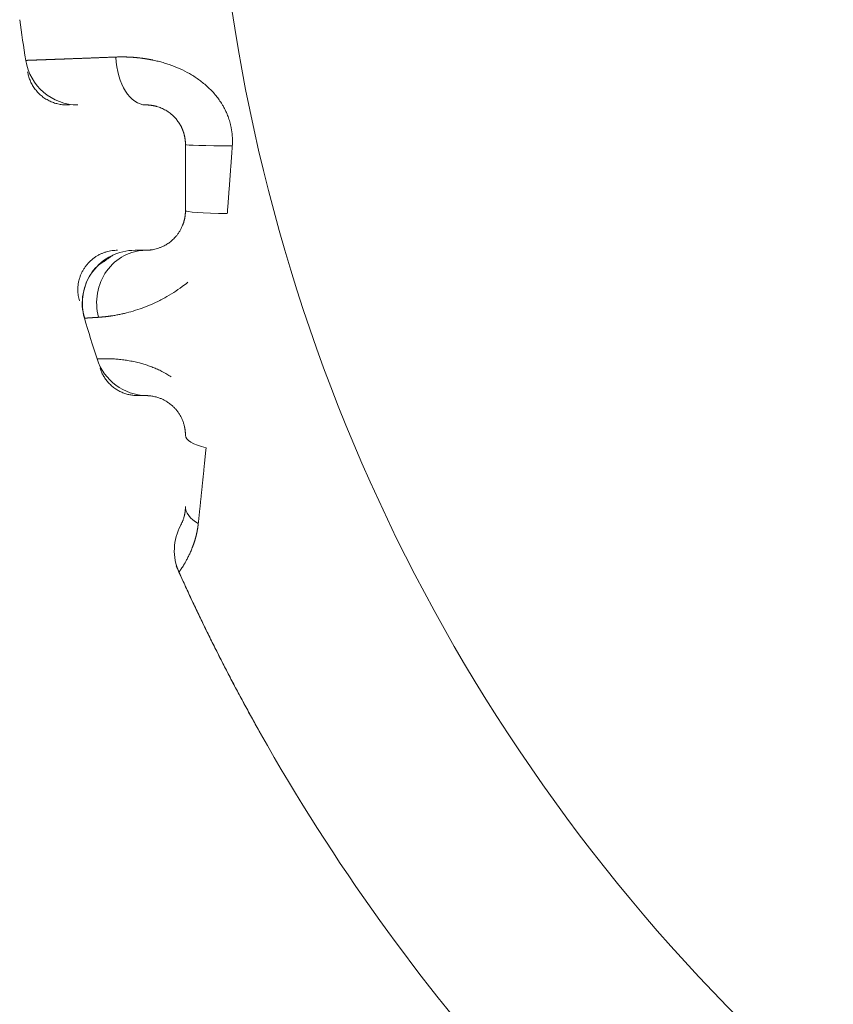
# Model space of a CAD drawing. Header units: millimetres. Extents: x 25069 to 61396, y 8621 to 21558.
# Tile 536 of 656: x 57203 to 57234, y 15347 to 15384. Entities that reach past the tile are written whole.
import ezdxf

# ---------------------------------------------------------------- set-up
doc = ezdxf.new("R2010")
doc.units = ezdxf.units.MM
doc.layers.add('10', color=7, linetype='Continuous')

msp = doc.modelspace()

# ---------------------------------------------------------------- linework, layer by layer
at = {"layer": '10', "color": 7, "linetype": 'Continuous', "lineweight": 20}
for p, q in [((57205.058, 15381.122), (57205.168, 15381.122)), ((57207.745, 15370.122), (57208.05, 15370.122))]:
    msp.add_line(p, q, dxfattribs=at)
for centre, radius, start, end in [((57279.05, 15394.872), 68.5, 187.13007, 228.95023), ((57279.05, 15394.872), 76.5, 187.90806, 189.07447), ((57279.05, 15394.872), 76.5, 187.90806, 189.07482), ((57205.483, 15383.122), 2, 189.0745, 270), ((57207.645, 15373.622), 2, 90, 196.5729), ((57279.05, 15394.872), 76.5, 196.57289, 197.78077), ((57279.05, 15394.872), 76.5, 196.57311, 197.78141), ((57208.109, 15372.121), 2, 197.7808, 269.0387), ((57211.129, 15364.264), 2, 151.577, 204.2582), ((57279.05, 15394.872), 76.5, 204.25819, 229.43906), ((57279.05, 15394.872), 76.5, 204.2583, 229.43906)]:
    msp.add_arc(centre, radius, start, end, dxfattribs=at)
for centre, major_axis, ratio, start_param, end_param in [((57208.05, 15383.122), (0, 2), 0.572418, 1.665246, 3.141593), ((57211.55, 15379.622), (2, 0), 0.025925, 3.141593, 4.598139), ((57211.55, 15377.122), (2, 0), 0.056117, 3.141593, 4.502141), ((57208.05, 15373.622), (0, -2), 0.930103, 3.141593, 4.983891), ((57211.55, 15368.622), (2, 0), 0.299069, 3.141593, 4.056816), ((57211.55, 15365.93), (2, 0), 0.497061, 3.141593, 3.853369)]:
    msp.add_ellipse(centre, major_axis=major_axis, ratio=ratio, start_param=start_param, end_param=end_param, dxfattribs=at)
for points, knots in [([(57203.508, 15382.806), (57203.508, 15382.806), (57203.508, 15382.806), (57203.508, 15382.806), (57203.509, 15382.806), (57203.51, 15382.807), (57203.511, 15382.807), (57203.512, 15382.807), (57203.514, 15382.807), (57203.516, 15382.807), (57203.518, 15382.807), (57203.52, 15382.807), (57203.523, 15382.807), (57203.526, 15382.807), (57203.529, 15382.807), (57203.532, 15382.807), (57203.536, 15382.807), (57203.54, 15382.808), (57203.544, 15382.808), (57203.548, 15382.808), (57203.553, 15382.808), (57203.558, 15382.808), (57203.563, 15382.808), (57203.568, 15382.809), (57203.574, 15382.809), (57203.58, 15382.809), (57203.586, 15382.809), (57203.593, 15382.809), (57203.599, 15382.81), (57203.606, 15382.81), (57203.613, 15382.81), (57203.621, 15382.81), (57203.628, 15382.811), (57203.636, 15382.811), (57203.644, 15382.811), (57203.653, 15382.812), (57203.661, 15382.812), (57203.67, 15382.812), (57203.68, 15382.813), (57203.689, 15382.813), (57203.699, 15382.813), (57203.709, 15382.814), (57203.719, 15382.814), (57203.729, 15382.814), (57203.74, 15382.815), (57203.751, 15382.815), (57203.762, 15382.816), (57203.773, 15382.816), (57203.785, 15382.816), (57203.797, 15382.817), (57203.809, 15382.817), (57203.821, 15382.818), (57203.834, 15382.818), (57203.847, 15382.819), (57203.86, 15382.819), (57203.874, 15382.82), (57203.887, 15382.82), (57203.901, 15382.821), (57203.915, 15382.821), (57203.93, 15382.822), (57203.944, 15382.822), (57203.959, 15382.823), (57203.974, 15382.823), (57203.99, 15382.824), (57204.005, 15382.824), (57204.021, 15382.825), (57204.037, 15382.826), (57204.054, 15382.826), (57204.07, 15382.827), (57204.087, 15382.827), (57204.104, 15382.828), (57204.122, 15382.829), (57204.139, 15382.829), (57204.157, 15382.83), (57204.175, 15382.831), (57204.193, 15382.831), (57204.212, 15382.832), (57204.231, 15382.833), (57204.25, 15382.833), (57204.269, 15382.834), (57204.289, 15382.835), (57204.308, 15382.835), (57204.328, 15382.836), (57204.348, 15382.837), (57204.369, 15382.838), (57204.39, 15382.838), (57204.416, 15382.839), (57204.448, 15382.841), (57204.486, 15382.842), (57204.525, 15382.843), (57204.564, 15382.845), (57204.605, 15382.846), (57204.646, 15382.848), (57204.688, 15382.849), (57204.731, 15382.851), (57204.774, 15382.853), (57204.819, 15382.854), (57204.864, 15382.856), (57204.909, 15382.858), (57204.956, 15382.859), (57205.003, 15382.861), (57205.052, 15382.863), (57205.1, 15382.865), (57205.15, 15382.866), (57205.201, 15382.868), (57205.252, 15382.87), (57205.304, 15382.872), (57205.356, 15382.874), (57205.41, 15382.876), (57205.464, 15382.878), (57205.519, 15382.88), (57205.575, 15382.882), (57205.631, 15382.884), (57205.688, 15382.887), (57205.746, 15382.889), (57205.805, 15382.891), (57205.864, 15382.893), (57205.924, 15382.895), (57205.985, 15382.898), (57206.047, 15382.9), (57206.109, 15382.903), (57206.172, 15382.905), (57206.236, 15382.907), (57206.3, 15382.91), (57206.365, 15382.912), (57206.431, 15382.915), (57206.497, 15382.917), (57206.565, 15382.92), (57206.633, 15382.923), (57206.701, 15382.925), (57206.77, 15382.928), (57206.84, 15382.931), (57206.887, 15382.932), (57206.911, 15382.933)], [0, 0, 0, 0, 0.005817, 0.011636, 0.017456, 0.023278, 0.0291, 0.034925, 0.040751, 0.046578, 0.052406, 0.058237, 0.064068, 0.069901, 0.075735, 0.081571, 0.087409, 0.093247, 0.099087, 0.104929, 0.110772, 0.116617, 0.122463, 0.12831, 0.134159, 0.14001, 0.145862, 0.151715, 0.15757, 0.163426, 0.169284, 0.175143, 0.181004, 0.186866, 0.19273, 0.198596, 0.204462, 0.210331, 0.2162, 0.222072, 0.227945, 0.233819, 0.239695, 0.245572, 0.251451, 0.257332, 0.263213, 0.269097, 0.274982, 0.280869, 0.286757, 0.292646, 0.298537, 0.30443, 0.310324, 0.31622, 0.322118, 0.328017, 0.333917, 0.339819, 0.345723, 0.351628, 0.357535, 0.363443, 0.369353, 0.375264, 0.381177, 0.387092, 0.393008, 0.398926, 0.404845, 0.410766, 0.416689, 0.422613, 0.428539, 0.434466, 0.440395, 0.446326, 0.452258, 0.458192, 0.464127, 0.470064, 0.476003, 0.481943, 0.487885, 0.493828, 0.499773, 0.510217, 0.520679, 0.531161, 0.541661, 0.552181, 0.562719, 0.573277, 0.583853, 0.594449, 0.605064, 0.615698, 0.626351, 0.637024, 0.647715, 0.658426, 0.669155, 0.679904, 0.690672, 0.701459, 0.712266, 0.723092, 0.733937, 0.744801, 0.755684, 0.766587, 0.777508, 0.78845, 0.79941, 0.81039, 0.821389, 0.832407, 0.843444, 0.854501, 0.865577, 0.876673, 0.887788, 0.898922, 0.910075, 0.921248, 0.93244, 0.943652, 0.954883, 0.966133, 0.977403, 0.988692, 1, 1, 1, 1]), ([(57206.911, 15382.933), (57206.921, 15382.934), (57206.942, 15382.934), (57206.973, 15382.935), (57207.004, 15382.936), (57207.036, 15382.937), (57207.067, 15382.937), (57207.098, 15382.938), (57207.13, 15382.938), (57207.161, 15382.938), (57207.192, 15382.938), (57207.223, 15382.937), (57207.255, 15382.937), (57207.286, 15382.936), (57207.317, 15382.935), (57207.348, 15382.934), (57207.38, 15382.933), (57207.411, 15382.932), (57207.442, 15382.93), (57207.473, 15382.929), (57207.504, 15382.927), (57207.535, 15382.925), (57207.566, 15382.923), (57207.597, 15382.92), (57207.628, 15382.918), (57207.659, 15382.915), (57207.69, 15382.912), (57207.721, 15382.909), (57207.752, 15382.906), (57207.783, 15382.903), (57207.814, 15382.9), (57207.845, 15382.896), (57207.875, 15382.892), (57207.906, 15382.888), (57207.937, 15382.884), (57207.967, 15382.88), (57207.998, 15382.875), (57208.028, 15382.871), (57208.059, 15382.866), (57208.089, 15382.861), (57208.12, 15382.856), (57208.15, 15382.851), (57208.18, 15382.845), (57208.21, 15382.839), (57208.241, 15382.834), (57208.271, 15382.828), (57208.301, 15382.822), (57208.384, 15382.804), (57208.518, 15382.773), (57208.705, 15382.723), (57208.887, 15382.666), (57209.133, 15382.579), (57209.435, 15382.451), (57209.79, 15382.261), (57210.123, 15382.038), (57210.435, 15381.775), (57210.712, 15381.478), (57210.896, 15381.218), (57211.009, 15381.022), (57211.071, 15380.9), (57211.122, 15380.785), (57211.164, 15380.678), (57211.198, 15380.581), (57211.229, 15380.484), (57211.25, 15380.402), (57211.266, 15380.335), (57211.277, 15380.285), (57211.286, 15380.235), (57211.295, 15380.185), (57211.303, 15380.134), (57211.31, 15380.084), (57211.315, 15380.033), (57211.32, 15379.982), (57211.324, 15379.931), (57211.327, 15379.88), (57211.328, 15379.829), (57211.329, 15379.777), (57211.329, 15379.726), (57211.328, 15379.674), (57211.326, 15379.622), (57211.324, 15379.588), (57211.322, 15379.57)], [0, 0, 0, 0, 0.005837, 0.011654, 0.017451, 0.023227, 0.028984, 0.034722, 0.04044, 0.046138, 0.051818, 0.057478, 0.063119, 0.068741, 0.074345, 0.07993, 0.085496, 0.091045, 0.096575, 0.102087, 0.107581, 0.113058, 0.118516, 0.123958, 0.129382, 0.134789, 0.140179, 0.145553, 0.150909, 0.156249, 0.161573, 0.16688, 0.172172, 0.177447, 0.182707, 0.187951, 0.19318, 0.198393, 0.203592, 0.208775, 0.213944, 0.219098, 0.224238, 0.229364, 0.234475, 0.239573, 0.244657, 0.249727, 0.281612, 0.31295, 0.34379, 0.374181, 0.437676, 0.499202, 0.562432, 0.623736, 0.687101, 0.748804, 0.769764, 0.790713, 0.811711, 0.827551, 0.843264, 0.858878, 0.874418, 0.882259, 0.890085, 0.897901, 0.905708, 0.913511, 0.921312, 0.929116, 0.936925, 0.944744, 0.952574, 0.96042, 0.968285, 0.976173, 0.984085, 0.992027, 1, 1, 1, 1]), ([(57209.55, 15379.622), (57209.55, 15379.628), (57209.55, 15379.639), (57209.55, 15379.657), (57209.55, 15379.674), (57209.549, 15379.692), (57209.548, 15379.709), (57209.547, 15379.727), (57209.545, 15379.744), (57209.544, 15379.762), (57209.542, 15379.779), (57209.54, 15379.796), (57209.538, 15379.814), (57209.536, 15379.831), (57209.533, 15379.848), (57209.531, 15379.865), (57209.528, 15379.882), (57209.525, 15379.899), (57209.521, 15379.916), (57209.518, 15379.933), (57209.514, 15379.95), (57209.51, 15379.967), (57209.506, 15379.983), (57209.502, 15380), (57209.498, 15380.017), (57209.493, 15380.033), (57209.488, 15380.05), (57209.483, 15380.066), (57209.478, 15380.082), (57209.473, 15380.099), (57209.467, 15380.115), (57209.461, 15380.131), (57209.456, 15380.147), (57209.45, 15380.163), (57209.443, 15380.179), (57209.437, 15380.194), (57209.43, 15380.21), (57209.424, 15380.226), (57209.417, 15380.241), (57209.41, 15380.256), (57209.402, 15380.272), (57209.385, 15380.308), (57209.356, 15380.363), (57209.312, 15380.434), (57209.267, 15380.5), (57209.22, 15380.562), (57209.172, 15380.619), (57209.123, 15380.672), (57209.073, 15380.72), (57209.024, 15380.764), (57208.936, 15380.835), (57208.805, 15380.923), (57208.632, 15381.009), (57208.51, 15381.051), (57208.436, 15381.072), (57208.406, 15381.079), (57208.375, 15381.086), (57208.345, 15381.093), (57208.315, 15381.098), (57208.285, 15381.104), (57208.255, 15381.108), (57208.225, 15381.112), (57208.195, 15381.115), (57208.166, 15381.118), (57208.137, 15381.119), (57208.108, 15381.121), (57208.079, 15381.122), (57208.06, 15381.122), (57208.05, 15381.122)], [0, 0, 0, 0, 0.006378, 0.012748, 0.019111, 0.025467, 0.031816, 0.038158, 0.044493, 0.050821, 0.057142, 0.063457, 0.069764, 0.076066, 0.08236, 0.088648, 0.09493, 0.101206, 0.107475, 0.113738, 0.119995, 0.126246, 0.13249, 0.138729, 0.144962, 0.15119, 0.157411, 0.163627, 0.169838, 0.176043, 0.182242, 0.188437, 0.194625, 0.200809, 0.206988, 0.213161, 0.21933, 0.225493, 0.231652, 0.237806, 0.243956, 0.2501, 0.281475, 0.311879, 0.341334, 0.369865, 0.3975, 0.424267, 0.450201, 0.475336, 0.499714, 0.581135, 0.664101, 0.750119, 0.76632, 0.78275, 0.799415, 0.816323, 0.83348, 0.850891, 0.868563, 0.8865, 0.90471, 0.923196, 0.941963, 0.961017, 0.980361, 1, 1, 1, 1]), ([(57211.322, 15379.57), (57211.319, 15379.522), (57211.312, 15379.427), (57211.302, 15379.283), (57211.292, 15379.14), (57211.282, 15378.997), (57211.272, 15378.854), (57211.261, 15378.711), (57211.251, 15378.568), (57211.24, 15378.426), (57211.23, 15378.284), (57211.219, 15378.142), (57211.209, 15378), (57211.198, 15377.858), (57211.187, 15377.717), (57211.177, 15377.576), (57211.166, 15377.434), (57211.155, 15377.293), (57211.144, 15377.153), (57211.137, 15377.059), (57211.133, 15377.012)], [0, 0, 0, 0, 0.056109, 0.112151, 0.168125, 0.224033, 0.279875, 0.335651, 0.391361, 0.447007, 0.502589, 0.558107, 0.613561, 0.668952, 0.724281, 0.779547, 0.834752, 0.889895, 0.944978, 1, 1, 1, 1]), ([(57208.05, 15375.622), (57208.054, 15375.622), (57208.06, 15375.622), (57208.069, 15375.622), (57208.079, 15375.622), (57208.089, 15375.622), (57208.1, 15375.623), (57208.11, 15375.623), (57208.121, 15375.624), (57208.132, 15375.624), (57208.143, 15375.625), (57208.154, 15375.625), (57208.166, 15375.626), (57208.177, 15375.627), (57208.189, 15375.628), (57208.201, 15375.629), (57208.214, 15375.631), (57208.226, 15375.632), (57208.239, 15375.634), (57208.252, 15375.635), (57208.265, 15375.637), (57208.278, 15375.639), (57208.292, 15375.641), (57208.329, 15375.648), (57208.392, 15375.66), (57208.485, 15375.685), (57208.583, 15375.718), (57208.692, 15375.764), (57208.813, 15375.827), (57208.945, 15375.914), (57209.073, 15376.02), (57209.181, 15376.133), (57209.267, 15376.242), (57209.333, 15376.341), (57209.393, 15376.449), (57209.432, 15376.536), (57209.455, 15376.594), (57209.464, 15376.621), (57209.474, 15376.648), (57209.483, 15376.676), (57209.491, 15376.705), (57209.499, 15376.734), (57209.507, 15376.763), (57209.514, 15376.793), (57209.521, 15376.824), (57209.527, 15376.855), (57209.532, 15376.887), (57209.537, 15376.919), (57209.541, 15376.952), (57209.544, 15376.985), (57209.547, 15377.018), (57209.549, 15377.053), (57209.55, 15377.087), (57209.55, 15377.11), (57209.55, 15377.122)], [0, 0, 0, 0, 0.011796, 0.023549, 0.03526, 0.046929, 0.058556, 0.070142, 0.081687, 0.093191, 0.104654, 0.116077, 0.127459, 0.138802, 0.150105, 0.161368, 0.172593, 0.183778, 0.194926, 0.206034, 0.217105, 0.228139, 0.239134, 0.250093, 0.317142, 0.381047, 0.441902, 0.49981, 0.570168, 0.634922, 0.694513, 0.749504, 0.781831, 0.813346, 0.844268, 0.87483, 0.881366, 0.887939, 0.894553, 0.901208, 0.907908, 0.914655, 0.921451, 0.928297, 0.935197, 0.942152, 0.949163, 0.956234, 0.963366, 0.97056, 0.977819, 0.985144, 0.992537, 1, 1, 1, 1]), ([(57207.645, 15375.622), (57207.645, 15375.622), (57207.654, 15375.622), (57207.688, 15375.622), (57207.714, 15375.622), (57207.816, 15375.622), (57207.916, 15375.622), (57208.05, 15375.622)], [0, 0, 0, 0, 0.25, 0.25, 0.5, 0.5, 1, 1, 1, 1]), ([(57206.426, 15375.167), (57206.346, 15375.121), (57206.069, 15374.926), (57205.765, 15374.406), (57205.612, 15373.71), (57205.674, 15373.265), (57205.737, 15373.052)], [0, 0, 0, 0, 0.114524, 0.428442, 0.728889, 1, 1, 1, 1]), ([(57209.636, 15374.412), (57209.568, 15374.356), (57209.392, 15374.217), (57209.1, 15374.015), (57208.751, 15373.808), (57208.38, 15373.621), (57208.011, 15373.467), (57207.651, 15373.343), (57207.379, 15373.266), (57207.171, 15373.217), (57207.024, 15373.186), (57206.874, 15373.158), (57206.771, 15373.141), (57206.712, 15373.133), (57206.694, 15373.13), (57206.675, 15373.128), (57206.655, 15373.125), (57206.634, 15373.122), (57206.611, 15373.119), (57206.587, 15373.117), (57206.561, 15373.114), (57206.535, 15373.111), (57206.507, 15373.107), (57206.479, 15373.104), (57206.449, 15373.101), (57206.419, 15373.098), (57206.388, 15373.096), (57206.356, 15373.093), (57206.324, 15373.09), (57206.291, 15373.088), (57206.269, 15373.086), (57206.258, 15373.086)], [0, 0, 0, 0, 0.052231, 0.133519, 0.218685, 0.31335, 0.414327, 0.507533, 0.608896, 0.652735, 0.69989, 0.750365, 0.804166, 0.809982, 0.816394, 0.823401, 0.831004, 0.839203, 0.847997, 0.857387, 0.867373, 0.877955, 0.889132, 0.900906, 0.913275, 0.926239, 0.9398, 0.953956, 0.968708, 0.984056, 1, 1, 1, 1]), ([(57206.258, 15373.086), (57206.253, 15373.085), (57206.242, 15373.085), (57206.227, 15373.083), (57206.211, 15373.082), (57206.196, 15373.082), (57206.181, 15373.081), (57206.167, 15373.08), (57206.152, 15373.079), (57206.138, 15373.078), (57206.124, 15373.077), (57206.11, 15373.076), (57206.097, 15373.075), (57206.084, 15373.074), (57206.071, 15373.073), (57206.058, 15373.073), (57206.045, 15373.072), (57206.033, 15373.071), (57206.021, 15373.07), (57206.009, 15373.069), (57205.998, 15373.069), (57205.986, 15373.068), (57205.975, 15373.067), (57205.964, 15373.067), (57205.954, 15373.066), (57205.944, 15373.065), (57205.933, 15373.065), (57205.924, 15373.064), (57205.914, 15373.063), (57205.905, 15373.063), (57205.895, 15373.062), (57205.886, 15373.062), (57205.878, 15373.061), (57205.869, 15373.06), (57205.861, 15373.06), (57205.853, 15373.059), (57205.846, 15373.059), (57205.838, 15373.058), (57205.831, 15373.058), (57205.824, 15373.058), (57205.817, 15373.057), (57205.811, 15373.057), (57205.805, 15373.056), (57205.799, 15373.056), (57205.793, 15373.056), (57205.787, 15373.055), (57205.782, 15373.055), (57205.777, 15373.055), (57205.772, 15373.054), (57205.768, 15373.054), (57205.764, 15373.054), (57205.76, 15373.053), (57205.756, 15373.053), (57205.752, 15373.053), (57205.749, 15373.053), (57205.746, 15373.053), (57205.743, 15373.052), (57205.741, 15373.052), (57205.738, 15373.052), (57205.736, 15373.052), (57205.734, 15373.052), (57205.733, 15373.052), (57205.731, 15373.052), (57205.73, 15373.052), (57205.729, 15373.051), (57205.729, 15373.051), (57205.728, 15373.051), (57205.728, 15373.051), (57205.728, 15373.051)], [0, 0, 0, 0, 0.015267, 0.03053, 0.045788, 0.061043, 0.076294, 0.091541, 0.106784, 0.122023, 0.137259, 0.15249, 0.167718, 0.182942, 0.198162, 0.213378, 0.22859, 0.243799, 0.259004, 0.274206, 0.289404, 0.304598, 0.319788, 0.334975, 0.350159, 0.365339, 0.380515, 0.395688, 0.410857, 0.426023, 0.441186, 0.456345, 0.471501, 0.486653, 0.501802, 0.516948, 0.53209, 0.547229, 0.562365, 0.577498, 0.592628, 0.607754, 0.622877, 0.637997, 0.653114, 0.668228, 0.683339, 0.698446, 0.713551, 0.728653, 0.743752, 0.758848, 0.77394, 0.789031, 0.804118, 0.819202, 0.834283, 0.849362, 0.864438, 0.879511, 0.894582, 0.909649, 0.924714, 0.939777, 0.954836, 0.969894, 0.984948, 1, 1, 1, 1]), ([(57206.205, 15371.511), (57206.205, 15371.511), (57206.205, 15371.511), (57206.205, 15371.511), (57206.206, 15371.511), (57206.206, 15371.511), (57206.207, 15371.511), (57206.209, 15371.511), (57206.21, 15371.511), (57206.212, 15371.511), (57206.214, 15371.511), (57206.216, 15371.511), (57206.218, 15371.512), (57206.22, 15371.512), (57206.223, 15371.512), (57206.226, 15371.512), (57206.229, 15371.512), (57206.232, 15371.512), (57206.236, 15371.513), (57206.24, 15371.513), (57206.243, 15371.513), (57206.248, 15371.513), (57206.252, 15371.513), (57206.256, 15371.514), (57206.261, 15371.514), (57206.266, 15371.514), (57206.271, 15371.514), (57206.276, 15371.515), (57206.281, 15371.515), (57206.287, 15371.515), (57206.292, 15371.515), (57206.298, 15371.515), (57206.304, 15371.516), (57206.31, 15371.516), (57206.317, 15371.516), (57206.323, 15371.516), (57206.33, 15371.517), (57206.337, 15371.517), (57206.344, 15371.517), (57206.351, 15371.517), (57206.358, 15371.517), (57206.366, 15371.518), (57206.374, 15371.518), (57206.381, 15371.518), (57206.389, 15371.518), (57206.397, 15371.518), (57206.406, 15371.518), (57206.414, 15371.519), (57206.422, 15371.519), (57206.431, 15371.519), (57206.44, 15371.519), (57206.449, 15371.519), (57206.458, 15371.519), (57206.467, 15371.519), (57206.476, 15371.519), (57206.486, 15371.519), (57206.495, 15371.519), (57206.505, 15371.519), (57206.515, 15371.519), (57206.524, 15371.519), (57206.534, 15371.519), (57206.545, 15371.519), (57206.555, 15371.519), (57206.565, 15371.519), (57206.576, 15371.519), (57206.586, 15371.519), (57206.597, 15371.519), (57206.655, 15371.518), (57206.768, 15371.514), (57206.954, 15371.502), (57207.155, 15371.482), (57207.365, 15371.452), (57207.581, 15371.413), (57207.786, 15371.365), (57207.976, 15371.312), (57208.147, 15371.256), (57208.319, 15371.193), (57208.489, 15371.121), (57208.666, 15371.036), (57208.838, 15370.942), (57208.953, 15370.871), (57209.004, 15370.838)], [0, 0, 0, 0, 0.006242, 0.012465, 0.018668, 0.024852, 0.031017, 0.037162, 0.043288, 0.049395, 0.055482, 0.06155, 0.067599, 0.073628, 0.079638, 0.085629, 0.091601, 0.097553, 0.103486, 0.1094, 0.115295, 0.12117, 0.127027, 0.132864, 0.138682, 0.144481, 0.15026, 0.156021, 0.161763, 0.167485, 0.173188, 0.178873, 0.184538, 0.190184, 0.195811, 0.201419, 0.207009, 0.212579, 0.21813, 0.223662, 0.229175, 0.23467, 0.240145, 0.245602, 0.251039, 0.256458, 0.261858, 0.267239, 0.272601, 0.277945, 0.283269, 0.288575, 0.293862, 0.299131, 0.30438, 0.309611, 0.314824, 0.320017, 0.325192, 0.330348, 0.335486, 0.340605, 0.345705, 0.350787, 0.355851, 0.360895, 0.365922, 0.370929, 0.441454, 0.508422, 0.571915, 0.632032, 0.688884, 0.742604, 0.782393, 0.820835, 0.858015, 0.894029, 0.928979, 0.968687, 1, 1, 1, 1]), ([(57209.55, 15368.622), (57209.55, 15368.626), (57209.55, 15368.635), (57209.55, 15368.649), (57209.55, 15368.663), (57209.549, 15368.676), (57209.549, 15368.69), (57209.548, 15368.704), (57209.547, 15368.718), (57209.546, 15368.732), (57209.545, 15368.746), (57209.544, 15368.759), (57209.543, 15368.773), (57209.541, 15368.787), (57209.54, 15368.801), (57209.538, 15368.815), (57209.536, 15368.829), (57209.534, 15368.843), (57209.532, 15368.857), (57209.53, 15368.871), (57209.527, 15368.885), (57209.525, 15368.9), (57209.522, 15368.914), (57209.519, 15368.928), (57209.516, 15368.942), (57209.505, 15368.991), (57209.482, 15369.075), (57209.439, 15369.194), (57209.385, 15369.31), (57209.322, 15369.421), (57209.25, 15369.526), (57209.172, 15369.621), (57209.089, 15369.706), (57208.991, 15369.793), (57208.881, 15369.873), (57208.763, 15369.944), (57208.648, 15369.999), (57208.539, 15370.041), (57208.44, 15370.071), (57208.352, 15370.092), (57208.276, 15370.105), (57208.212, 15370.114), (57208.172, 15370.117), (57208.149, 15370.119), (57208.137, 15370.119), (57208.126, 15370.12), (57208.117, 15370.12), (57208.108, 15370.121), (57208.1, 15370.121), (57208.094, 15370.121), (57208.088, 15370.121), (57208.084, 15370.122), (57208.08, 15370.122), (57208.077, 15370.122), (57208.076, 15370.122), (57208.076, 15370.122), (57208.076, 15370.122)], [0, 0, 0, 0, 0.002805, 0.005589, 0.008354, 0.011099, 0.013826, 0.016535, 0.019226, 0.0219, 0.024558, 0.027201, 0.029828, 0.032442, 0.035042, 0.037629, 0.040203, 0.042767, 0.045319, 0.047862, 0.050395, 0.05292, 0.055437, 0.057947, 0.060451, 0.06295, 0.084003, 0.104777, 0.125801, 0.148472, 0.171885, 0.196536, 0.222851, 0.251181, 0.292755, 0.33814, 0.387756, 0.441926, 0.500898, 0.559155, 0.620095, 0.683826, 0.750447, 0.769233, 0.788082, 0.806994, 0.825972, 0.845018, 0.864133, 0.883318, 0.902576, 0.921907, 0.941314, 0.960797, 0.980359, 1, 1, 1, 1]), ([(57210.331, 15368.148), (57210.329, 15368.126), (57210.325, 15368.083), (57210.318, 15368.019), (57210.312, 15367.955), (57210.305, 15367.892), (57210.299, 15367.828), (57210.293, 15367.765), (57210.286, 15367.703), (57210.28, 15367.64), (57210.274, 15367.578), (57210.267, 15367.517), (57210.261, 15367.456), (57210.255, 15367.395), (57210.249, 15367.334), (57210.243, 15367.274), (57210.237, 15367.214), (57210.23, 15367.154), (57210.224, 15367.095), (57210.218, 15367.036), (57210.212, 15366.977), (57210.206, 15366.919), (57210.2, 15366.861), (57210.195, 15366.803), (57210.189, 15366.746), (57210.183, 15366.689), (57210.177, 15366.632), (57210.171, 15366.576), (57210.165, 15366.52), (57210.16, 15366.464), (57210.154, 15366.409), (57210.148, 15366.354), (57210.143, 15366.299), (57210.137, 15366.245), (57210.131, 15366.191), (57210.126, 15366.137), (57210.12, 15366.084), (57210.115, 15366.031), (57210.109, 15365.979), (57210.104, 15365.927), (57210.098, 15365.875), (57210.093, 15365.823), (57210.088, 15365.772), (57210.082, 15365.721), (57210.077, 15365.671), (57210.072, 15365.621), (57210.067, 15365.571), (57210.061, 15365.522), (57210.056, 15365.473), (57210.051, 15365.424), (57210.046, 15365.376), (57210.041, 15365.328), (57210.038, 15365.296), (57210.036, 15365.28)], [0, 0, 0, 0, 0.021357, 0.042642, 0.063854, 0.084995, 0.106063, 0.12706, 0.147985, 0.168839, 0.18962, 0.210331, 0.23097, 0.251539, 0.272036, 0.292462, 0.312818, 0.333103, 0.353318, 0.373463, 0.393537, 0.413542, 0.433476, 0.453341, 0.473137, 0.492863, 0.51252, 0.532109, 0.551628, 0.571079, 0.590462, 0.609776, 0.629022, 0.648201, 0.667312, 0.686355, 0.705331, 0.724241, 0.743083, 0.761859, 0.780569, 0.799212, 0.81779, 0.836302, 0.854749, 0.87313, 0.891447, 0.909699, 0.927887, 0.946011, 0.964071, 0.982067, 1, 1, 1, 1]), ([(57209.37, 15365.216), (57209.37, 15365.216), (57209.37, 15365.216), (57209.37, 15365.216), (57209.37, 15365.217), (57209.371, 15365.217), (57209.371, 15365.219), (57209.372, 15365.22), (57209.373, 15365.222), (57209.374, 15365.223), (57209.375, 15365.225), (57209.376, 15365.228), (57209.377, 15365.23), (57209.379, 15365.233), (57209.381, 15365.236), (57209.382, 15365.239), (57209.384, 15365.243), (57209.388, 15365.251), (57209.395, 15365.265), (57209.406, 15365.288), (57209.419, 15365.315), (57209.434, 15365.349), (57209.45, 15365.388), (57209.467, 15365.436), (57209.484, 15365.488), (57209.497, 15365.533), (57209.506, 15365.566), (57209.51, 15365.583), (57209.514, 15365.601), (57209.518, 15365.619), (57209.522, 15365.637), (57209.525, 15365.656), (57209.529, 15365.675), (57209.532, 15365.694), (57209.535, 15365.714), (57209.538, 15365.734), (57209.54, 15365.755), (57209.543, 15365.775), (57209.545, 15365.796), (57209.546, 15365.818), (57209.548, 15365.839), (57209.549, 15365.861), (57209.55, 15365.884), (57209.55, 15365.906), (57209.55, 15365.922), (57209.55, 15365.93)], [0, 0, 0, 0, 0.015848, 0.031665, 0.047452, 0.063208, 0.078935, 0.094633, 0.110302, 0.125942, 0.141554, 0.157139, 0.172696, 0.188226, 0.20373, 0.219208, 0.23466, 0.250088, 0.314613, 0.377737, 0.439496, 0.499927, 0.566699, 0.630593, 0.691684, 0.750057, 0.76553, 0.780728, 0.795655, 0.810313, 0.824704, 0.838831, 0.852696, 0.866303, 0.879656, 0.892756, 0.905609, 0.918217, 0.930585, 0.942716, 0.954616, 0.96629, 0.977741, 0.988976, 1, 1, 1, 1]), ([(57210.036, 15365.28), (57210.035, 15365.273), (57210.034, 15365.26), (57210.031, 15365.239), (57210.029, 15365.219), (57210.026, 15365.198), (57210.024, 15365.178), (57210.021, 15365.158), (57210.018, 15365.138), (57210.015, 15365.118), (57210.012, 15365.098), (57210.008, 15365.078), (57210.005, 15365.058), (57210.001, 15365.038), (57209.998, 15365.018), (57209.994, 15364.999), (57209.99, 15364.979), (57209.986, 15364.959), (57209.982, 15364.94), (57209.978, 15364.921), (57209.974, 15364.901), (57209.969, 15364.882), (57209.965, 15364.863), (57209.96, 15364.844), (57209.956, 15364.825), (57209.951, 15364.806), (57209.946, 15364.787), (57209.941, 15364.768), (57209.936, 15364.749), (57209.931, 15364.731), (57209.926, 15364.712), (57209.92, 15364.694), (57209.915, 15364.675), (57209.91, 15364.657), (57209.904, 15364.639), (57209.898, 15364.62), (57209.893, 15364.602), (57209.887, 15364.584), (57209.881, 15364.566), (57209.875, 15364.549), (57209.869, 15364.531), (57209.863, 15364.513), (57209.857, 15364.496), (57209.851, 15364.478), (57209.845, 15364.461), (57209.838, 15364.444), (57209.832, 15364.426), (57209.807, 15364.36), (57209.761, 15364.247), (57209.695, 15364.101), (57209.628, 15363.966), (57209.564, 15363.85), (57209.507, 15363.752), (57209.456, 15363.669), (57209.411, 15363.597), (57209.382, 15363.554), (57209.365, 15363.529), (57209.358, 15363.518), (57209.351, 15363.507), (57209.344, 15363.498), (57209.338, 15363.489), (57209.332, 15363.481), (57209.327, 15363.473), (57209.323, 15363.467), (57209.319, 15363.461), (57209.315, 15363.456), (57209.312, 15363.452), (57209.31, 15363.448), (57209.308, 15363.445), (57209.306, 15363.443), (57209.305, 15363.442), (57209.305, 15363.442), (57209.305, 15363.442)], [0, 0, 0, 0, 0.004947, 0.009911, 0.014891, 0.019888, 0.024902, 0.029935, 0.034985, 0.040054, 0.045142, 0.050249, 0.055376, 0.060523, 0.065691, 0.070879, 0.076089, 0.081321, 0.086574, 0.09185, 0.097148, 0.10247, 0.107815, 0.113184, 0.118576, 0.123994, 0.129435, 0.134902, 0.140395, 0.145913, 0.151457, 0.157027, 0.162624, 0.168247, 0.173898, 0.179577, 0.185283, 0.191017, 0.196779, 0.20257, 0.20839, 0.214239, 0.220117, 0.226024, 0.231962, 0.23793, 0.243928, 0.249957, 0.308518, 0.369648, 0.433517, 0.500273, 0.559617, 0.620887, 0.684149, 0.749466, 0.764765, 0.780109, 0.795499, 0.810935, 0.826418, 0.841948, 0.857527, 0.873154, 0.888831, 0.904558, 0.920335, 0.936163, 0.952043, 0.967976, 0.983961, 1, 1, 1, 1])]:
    msp.add_open_spline(points, degree=3, knots=knots, dxfattribs=at)
for points, weights in [([(57203.578, 15382.377), (57203.703, 15381.619), (57204.289, 15381.122), (57205.058, 15381.122)], [1, 0.841780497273, 0.841780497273, 1]), ([(57206.978, 15375.622), (57205.89, 15375.622), (57205.235, 15374.753), (57205.537, 15373.707)], [1, 0.734258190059, 0.734258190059, 1]), ([(57206.319, 15371.157), (57206.528, 15370.517), (57207.072, 15370.122), (57207.745, 15370.122)], [1, 0.872880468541, 0.872880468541, 1]), ([(57212.376, 15357.364), (57211.215, 15359.43), (57210.155, 15361.538), (57209.197, 15363.684)], [0.975242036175, 0.98273881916, 0.990991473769, 1])]:
    msp.add_rational_spline(points, weights, degree=3, dxfattribs=at)
for points, degree in [([(57209.55, 15377.122), (57209.55, 15377.955), (57209.55, 15378.788), (57209.55, 15379.622)], 3), ([(57206.797, 15375.433), (57206.426, 15375.167)], 1)]:
    msp.add_open_spline(points, degree=degree, dxfattribs=at)

doc.saveas('drawing.dxf')
